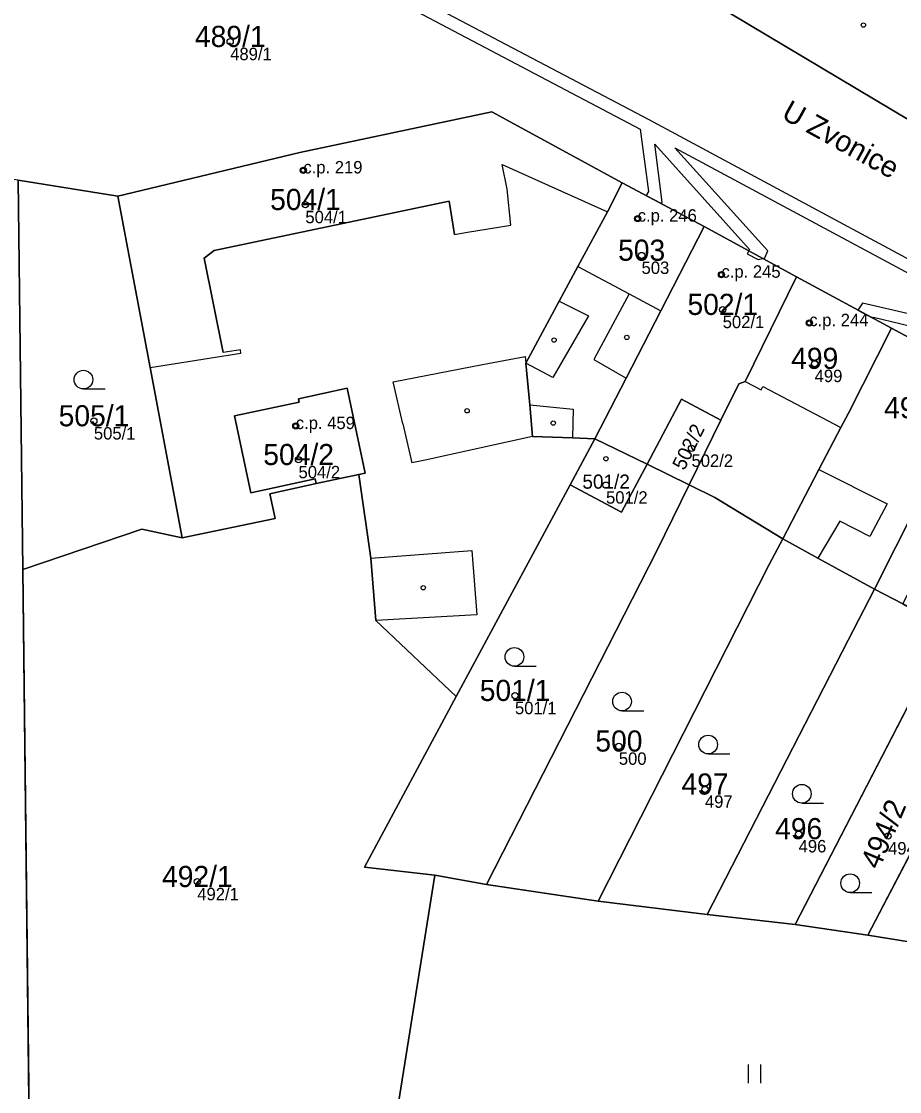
# Model space of a CAD drawing. Extents: x -603967 to -594699, y -1179315 to -1165625.
# Drawn here: x -598367.2 to -598296.5, y -1172558.6 to -1172472.5 of the extents above; entities that cross this region are included whole.
import ezdxf

# ---------------------------------------------------------------- set-up
doc = ezdxf.new("R2010")
doc.units = 0
for name, color, linetype in [('Definiční body', 7, 'Continuous'), ('Hranice parcel', 7, 'Continuous'), ('Parcelní čísla', 7, 'Continuous'), ('Polygon budovy', 7, 'Continuous'), ('Polygon parcely', 7, 'Continuous'), ('Pop  PČ popisy', 7, 'Continuous'), ('Vnitřní kresba', 7, 'Continuous'), ('Věcná břemena k části', 7, 'Continuous'), ('Značky budov', 7, 'Continuous'), ('Značky kultur', 7, 'Continuous')]:
    doc.layers.add(name, color=color, linetype=linetype)

msp = doc.modelspace()

# ---------------------------------------------------------------- linework, layer by layer
at = {"layer": 'Definiční body'}
for centre in [(-598350.38, -1172474.08994), (-598344.49, -1172484.43994), (-598344.33, -1172487.20994), (-598317.58, -1172488.31994), (-598317.27, -1172491.28994), (-598310.84, -1172492.82994), (-598310.74, -1172495.64994), (-598303.77, -1172496.72994), (-598303.34, -1172499.98994), (-598361.35, -1172504.60994), (-598345.1, -1172505.00994), (-598313.25, -1172506.80994), (-598344.88, -1172507.72994), (-598320.13, -1172509.76994), (-598327.46, -1172526.70994), (-598319.1, -1172530.77994), (-598312.17, -1172534.23994), (-598304.63, -1172537.82994), (-598297.43, -1172537.99994), (-598353.03, -1172541.67994)]:
    msp.add_circle(centre, 0.25, dxfattribs=at)
at = {"layer": 'Hranice parcel'}
for p, q in [((-598329.32, -1172479.73), (-598318.82, -1172485.44)), ((-598367.44, -1172485.23), (-598359.43, -1172486.52)), ((-598367.44, -1172485.23), (-598367.08, -1172516.56)), ((-598318.82, -1172485.44), (-598312.24, -1172488.95)), ((-598312.24, -1172488.95), (-598304.81, -1172493.01)), ((-598304.81, -1172493.01), (-598297.16, -1172497.14)), ((-598297.16, -1172497.14), (-598289.61, -1172501.2)), ((-598310.88, -1172504.53), (-598313.44, -1172509.75)), ((-598323.03, -1172509.74), (-598321.03, -1172506.03)), ((-598316.83, -1172508.09), (-598321.03, -1172506.03)), ((-598313.44, -1172509.75), (-598316.83, -1172508.09)), ((-598343.45, -1172509.65), (-598343.53, -1172509.27)), ((-598340.03, -1172508.91), (-598343.45, -1172509.65)), ((-598332.18, -1172526.78), (-598323.03, -1172509.74)), ((-598367.08, -1172516.56), (-598366.53, -1172564.09)), ((-598304.92, -1172545.12), (-598292.66, -1172521.4)), ((-598292.59, -1172533.59), (-598299.06, -1172545.98)), ((-598338.25, -1172568.38), (-598333.91, -1172541.15)), ((-598329.74, -1172541.89), (-598333.91, -1172541.15)), ((-598329.74, -1172541.89), (-598320.75, -1172543.23)), ((-598320.75, -1172543.23), (-598311.99, -1172544.32)), ((-598311.99, -1172544.32), (-598304.92, -1172545.12)), ((-598299.06, -1172545.98), (-598304.92, -1172545.12)), ((-598299.06, -1172545.98), (-598293.07, -1172546.94))]:
    msp.add_line(p, q, dxfattribs=at)
for points in [[(-598294.16, -1172481.35), (-598310.04, -1172471.88), (-598315.48, -1172468.63)], [(-598359.43, -1172486.52), (-598344.78, -1172483), (-598329.32, -1172479.73)], [(-598321.03, -1172506.03), (-598322.82, -1172505.97), (-598326.04, -1172505.86), (-598326.27, -1172503.31), (-598326.58, -1172499.95), (-598323.89, -1172494.96), (-598322.39, -1172492.17), (-598320, -1172487.78), (-598318.82, -1172485.44)], [(-598354.24, -1172514.02), (-598356.83, -1172500.3), (-598359.43, -1172486.52)], [(-598321.03, -1172506.03), (-598318.51, -1172501.15), (-598315.73, -1172495.75), (-598312.24, -1172488.95)], [(-598304.81, -1172493.01), (-598308.92, -1172501.42), (-598309.44, -1172501.61), (-598310.88, -1172504.53)], [(-598297.16, -1172497.14), (-598300.62, -1172503.98), (-598301.22, -1172505.12), (-598302.99, -1172508.51), (-598305.9, -1172514.08)], [(-598289.61, -1172501.2), (-598293.37, -1172507.92), (-598298.52, -1172518.14)], [(-598343.53, -1172509.27), (-598348.73, -1172510.4), (-598350.02, -1172504.2), (-598344.83, -1172503.1), (-598344.89, -1172502.82), (-598340.96, -1172501.98)], [(-598340.96, -1172501.98), (-598339.51, -1172508.8), (-598340.03, -1172508.91)], [(-598316.83, -1172508.09), (-598314.05, -1172502.85), (-598310.88, -1172504.53)], [(-598316.83, -1172508.09), (-598318.88, -1172511.93), (-598323.03, -1172509.74)], [(-598332.18, -1172526.78), (-598338.66, -1172520.66), (-598339.06, -1172515.65), (-598340.03, -1172508.91)], [(-598343.45, -1172509.65), (-598347.19, -1172510.47), (-598346.76, -1172512.45), (-598354.24, -1172514.02)], [(-598313.44, -1172509.75), (-598316.07, -1172515.1), (-598329.74, -1172541.89)], [(-598313.44, -1172509.75), (-598311.37, -1172510.75), (-598305.9, -1172514.08)], [(-598354.24, -1172514.02), (-598357.49, -1172513.32), (-598367.08, -1172516.56)], [(-598305.9, -1172514.08), (-598306.99, -1172516.16), (-598320.75, -1172543.23)], [(-598298.52, -1172518.14), (-598303.07, -1172515.64), (-598305.9, -1172514.08)], [(-598298.52, -1172518.14), (-598300.64, -1172522.23), (-598311.99, -1172544.32)], [(-598298.52, -1172518.14), (-598296.25, -1172519.32), (-598292.66, -1172521.4)], [(-598333.91, -1172541.15), (-598339.56, -1172540.5), (-598332.18, -1172526.78)]]:
    msp.add_lwpolyline(points, dxfattribs=at)
at = {"layer": 'Polygon budovy'}
for points in [[(-598332.76, -1172486.91), (-598332.32, -1172489.59), (-598331.28, -1172489.42), (-598327.78, -1172488.85), (-598328.09, -1172485.95), (-598328.48, -1172483.97), (-598320, -1172487.78), (-598318.82, -1172485.44), (-598329.32, -1172479.73), (-598344.78, -1172483), (-598359.43, -1172486.52), (-598356.83, -1172500.3), (-598349.52, -1172499.16), (-598349.56, -1172498.87), (-598350.94, -1172499.09), (-598352.48, -1172491.52), (-598351.67, -1172490.89)], [(-598322.39, -1172492.17), (-598318.26, -1172494.39), (-598315.73, -1172495.75), (-598312.24, -1172488.95), (-598318.82, -1172485.44), (-598320, -1172487.78)], [(-598321.03, -1172506.03), (-598323.03, -1172509.74), (-598318.88, -1172511.93), (-598316.83, -1172508.09), (-598314.05, -1172502.85), (-598310.88, -1172504.53), (-598309.44, -1172501.61), (-598308.92, -1172501.42), (-598304.81, -1172493.01), (-598312.24, -1172488.95), (-598315.73, -1172495.75), (-598318.51, -1172501.15)], [(-598300.62, -1172503.98), (-598297.16, -1172497.14), (-598304.81, -1172493.01), (-598308.92, -1172501.42), (-598307.65, -1172502.09), (-598307.51, -1172501.82), (-598301.22, -1172505.12)], [(-598300.62, -1172503.98), (-598301.22, -1172505.12), (-598302.99, -1172508.51), (-598297.5, -1172511.26), (-598298.91, -1172513.91), (-598301.32, -1172512.66), (-598303.07, -1172515.64), (-598298.52, -1172518.14), (-598293.37, -1172507.92), (-598289.61, -1172501.2), (-598297.16, -1172497.14)], [(-598293.37, -1172507.92), (-598298.52, -1172518.14), (-598296.25, -1172519.32), (-598292.37, -1172511.86), (-598291.13, -1172512.51), (-598288.63, -1172513.82), (-598283.64, -1172504.43), (-598289.61, -1172501.2)], [(-598350.02, -1172504.2), (-598348.73, -1172510.4), (-598343.53, -1172509.27), (-598343.45, -1172509.65), (-598340.03, -1172508.91), (-598339.51, -1172508.8), (-598340.96, -1172501.98), (-598344.89, -1172502.82), (-598344.83, -1172503.1)]]:
    msp.add_lwpolyline(points, close=True, dxfattribs=at)
at = {"layer": 'Polygon parcely'}
for points in [[(-598302.25, -1172455), (-598306.39, -1172452.92), (-598308.12, -1172452.05), (-598313.7, -1172448.39), (-598314.99, -1172447.6), (-598324.16, -1172463.37), (-598321.79, -1172464.87), (-598315.48, -1172468.63), (-598310.04, -1172471.88), (-598294.16, -1172481.35), (-598289.93, -1172473.67), (-598288.51, -1172474.1), (-598287.43, -1172474.43), (-598285.92, -1172469.72), (-598283.47, -1172462.05), (-598290.33, -1172459.82)], [(-598329.32, -1172479.73), (-598344.78, -1172483), (-598359.43, -1172486.52), (-598356.83, -1172500.3), (-598354.24, -1172514.02), (-598346.76, -1172512.45), (-598347.19, -1172510.47), (-598343.45, -1172509.65), (-598343.53, -1172509.27), (-598348.73, -1172510.4), (-598350.02, -1172504.2), (-598344.83, -1172503.1), (-598344.89, -1172502.82), (-598340.96, -1172501.98), (-598339.51, -1172508.8), (-598340.03, -1172508.91), (-598339.06, -1172515.65), (-598338.66, -1172520.66), (-598332.18, -1172526.78), (-598323.03, -1172509.74), (-598321.03, -1172506.03), (-598322.82, -1172505.97), (-598326.04, -1172505.86), (-598326.27, -1172503.31), (-598326.58, -1172499.95), (-598323.89, -1172494.96), (-598322.39, -1172492.17), (-598320, -1172487.78), (-598318.82, -1172485.44)], [(-598367.44, -1172485.23), (-598370.46, -1172484.83), (-598376.6, -1172483.94), (-598378.36, -1172562.62), (-598366.53, -1172564.09), (-598367.08, -1172516.56)], [(-598354.24, -1172514.02), (-598356.83, -1172500.3), (-598359.43, -1172486.52), (-598367.44, -1172485.23), (-598367.08, -1172516.56), (-598357.49, -1172513.32)], [(-598312.24, -1172488.95), (-598318.82, -1172485.44), (-598320, -1172487.78), (-598322.39, -1172492.17), (-598323.89, -1172494.96), (-598326.58, -1172499.95), (-598326.27, -1172503.31), (-598326.04, -1172505.86), (-598322.82, -1172505.97), (-598321.03, -1172506.03), (-598318.51, -1172501.15), (-598315.73, -1172495.75)], [(-598314.05, -1172502.85), (-598310.88, -1172504.53), (-598309.44, -1172501.61), (-598308.92, -1172501.42), (-598304.81, -1172493.01), (-598312.24, -1172488.95), (-598315.73, -1172495.75), (-598318.51, -1172501.15), (-598321.03, -1172506.03), (-598316.83, -1172508.09)], [(-598313.44, -1172509.75), (-598311.37, -1172510.75), (-598305.9, -1172514.08), (-598302.99, -1172508.51), (-598301.22, -1172505.12), (-598300.62, -1172503.98), (-598297.16, -1172497.14), (-598304.81, -1172493.01), (-598308.92, -1172501.42), (-598309.44, -1172501.61), (-598310.88, -1172504.53)], [(-598305.9, -1172514.08), (-598303.07, -1172515.64), (-598298.52, -1172518.14), (-598293.37, -1172507.92), (-598289.61, -1172501.2), (-598297.16, -1172497.14), (-598300.62, -1172503.98), (-598301.22, -1172505.12), (-598302.99, -1172508.51)], [(-598289.61, -1172501.2), (-598293.37, -1172507.92), (-598298.52, -1172518.14), (-598296.25, -1172519.32), (-598292.66, -1172521.4), (-598288.63, -1172513.82), (-598283.64, -1172504.43)], [(-598343.45, -1172509.65), (-598340.03, -1172508.91), (-598339.51, -1172508.8), (-598340.96, -1172501.98), (-598344.89, -1172502.82), (-598344.83, -1172503.1), (-598350.02, -1172504.2), (-598348.73, -1172510.4), (-598343.53, -1172509.27)], [(-598313.44, -1172509.75), (-598310.88, -1172504.53), (-598314.05, -1172502.85), (-598316.83, -1172508.09)], [(-598316.83, -1172508.09), (-598321.03, -1172506.03), (-598323.03, -1172509.74), (-598318.88, -1172511.93)], [(-598316.83, -1172508.09), (-598318.88, -1172511.93), (-598323.03, -1172509.74), (-598332.18, -1172526.78), (-598339.56, -1172540.5), (-598333.91, -1172541.15), (-598329.74, -1172541.89), (-598316.07, -1172515.1), (-598313.44, -1172509.75)], [(-598339.06, -1172515.65), (-598340.03, -1172508.91), (-598343.45, -1172509.65), (-598347.19, -1172510.47), (-598346.76, -1172512.45), (-598354.24, -1172514.02), (-598357.49, -1172513.32), (-598367.08, -1172516.56), (-598366.53, -1172564.09), (-598363.28, -1172564.54), (-598338.25, -1172568.38), (-598333.91, -1172541.15), (-598339.56, -1172540.5), (-598332.18, -1172526.78), (-598338.66, -1172520.66)], [(-598329.74, -1172541.89), (-598320.75, -1172543.23), (-598306.99, -1172516.16), (-598305.9, -1172514.08), (-598311.37, -1172510.75), (-598313.44, -1172509.75), (-598316.07, -1172515.1)], [(-598306.99, -1172516.16), (-598320.75, -1172543.23), (-598311.99, -1172544.32), (-598300.64, -1172522.23), (-598298.52, -1172518.14), (-598303.07, -1172515.64), (-598305.9, -1172514.08)], [(-598298.52, -1172518.14), (-598300.64, -1172522.23), (-598311.99, -1172544.32), (-598304.92, -1172545.12), (-598292.66, -1172521.4), (-598296.25, -1172519.32)], [(-598292.59, -1172533.59), (-598287.63, -1172524.1), (-598289.73, -1172522.97), (-598292.66, -1172521.4), (-598304.92, -1172545.12), (-598299.06, -1172545.98)], [(-598292.59, -1172533.59), (-598299.06, -1172545.98), (-598293.07, -1172546.94), (-598287.42, -1172536.57)], [(-598320.75, -1172543.23), (-598329.74, -1172541.89), (-598333.91, -1172541.15), (-598338.25, -1172568.38), (-598334.16, -1172568.97), (-598280.39, -1172576.8), (-598276.31, -1172549.67), (-598290.98, -1172547.23), (-598293.07, -1172546.94), (-598299.06, -1172545.98), (-598304.92, -1172545.12), (-598311.99, -1172544.32)]]:
    msp.add_lwpolyline(points, close=True, dxfattribs=at)
msp.add_lwpolyline([(-598367.44, -1172485.23), (-598359.43, -1172486.52), (-598344.78, -1172483), (-598329.32, -1172479.73), (-598318.82, -1172485.44), (-598312.24, -1172488.95), (-598304.81, -1172493.01), (-598297.16, -1172497.14), (-598289.61, -1172501.2), (-598283.64, -1172504.43), (-598278.5, -1172507.16), (-598273.3, -1172510.03), (-598271.55, -1172510.98), (-598254.06, -1172520.59), (-598254.03, -1172515.65), (-598250.01, -1172507.18), (-598258.22, -1172502.31), (-598271.57, -1172494.57), (-598293.13, -1172481.96), (-598294.16, -1172481.35), (-598310.04, -1172471.88)], dxfattribs=at)
at = {"layer": 'Vnitřní kresba'}
for p, q in [((-598328.48, -1172483.97), (-598320, -1172487.78)), ((-598328.09, -1172485.95), (-598328.48, -1172483.97)), ((-598327.78, -1172488.85), (-598328.09, -1172485.95)), ((-598332.76, -1172486.91), (-598351.67, -1172490.89)), ((-598332.32, -1172489.59), (-598332.76, -1172486.91)), ((-598332.32, -1172489.59), (-598331.28, -1172489.42)), ((-598331.28, -1172489.42), (-598327.78, -1172488.85)), ((-598351.67, -1172490.89), (-598352.48, -1172491.52)), ((-598352.48, -1172491.52), (-598350.94, -1172499.09)), ((-598322.39, -1172492.17), (-598318.26, -1172494.39)), ((-598318.26, -1172494.39), (-598321.12, -1172499.67)), ((-598318.26, -1172494.39), (-598315.73, -1172495.75)), ((-598323.89, -1172494.96), (-598321.54, -1172496.14)), ((-598321.54, -1172496.14), (-598324.41, -1172501.12)), ((-598349.56, -1172498.87), (-598350.94, -1172499.09)), ((-598349.52, -1172499.16), (-598349.56, -1172498.87)), ((-598356.83, -1172500.3), (-598349.52, -1172499.16)), ((-598330.08, -1172500.07), (-598326.64, -1172499.41)), ((-598326.64, -1172499.41), (-598326.58, -1172499.95)), ((-598321.12, -1172499.67), (-598318.51, -1172501.15)), ((-598337.25, -1172501.45), (-598330.08, -1172500.07)), ((-598324.41, -1172501.12), (-598326.58, -1172499.95)), ((-598336.48, -1172504.83), (-598337.25, -1172501.45)), ((-598308.92, -1172501.42), (-598307.65, -1172502.09)), ((-598307.65, -1172502.09), (-598307.51, -1172501.82)), ((-598307.51, -1172501.82), (-598301.22, -1172505.12)), ((-598326.27, -1172503.31), (-598322.77, -1172503.65)), ((-598322.77, -1172503.65), (-598322.82, -1172505.97)), ((-598336.48, -1172504.83), (-598335.76, -1172507.98)), ((-598326.04, -1172505.86), (-598334.69, -1172507.75)), ((-598334.69, -1172507.75), (-598335.76, -1172507.98)), ((-598302.99, -1172508.51), (-598297.5, -1172511.26)), ((-598297.5, -1172511.26), (-598298.91, -1172513.91)), ((-598301.32, -1172512.66), (-598303.07, -1172515.64)), ((-598298.91, -1172513.91), (-598301.32, -1172512.66)), ((-598339.06, -1172515.65), (-598330.94, -1172515.03)), ((-598330.94, -1172515.03), (-598330.52, -1172520.2)), ((-598330.52, -1172520.2), (-598338.66, -1172520.66))]:
    msp.add_line(p, q, dxfattribs=at)
at = {"layer": 'Věcná břemena k části'}
for points in [[(-598280.34, -1172499.78), (-598270.63, -1172495.11), (-598271.57, -1172494.57), (-598271.78, -1172494.45), (-598280.11, -1172498.54), (-598275.83, -1172492.08), (-598276.69, -1172491.58), (-598281.73, -1172499.14), (-598316.67, -1172480.38), (-598347.49, -1172464.14)], [(-598347.95, -1172465.02), (-598317.37, -1172481.14), (-598316.71, -1172486.15), (-598316.89, -1172486.47), (-598315.72, -1172487.09), (-598315.61, -1172487.01), (-598316.21, -1172482.34), (-598308.59, -1172490.8), (-598308.65, -1172490.91), (-598307.52, -1172491.53), (-598307.34, -1172491.49), (-598307.12, -1172490.92), (-598314.6, -1172482.62), (-598285.11, -1172498.46), (-598299.5, -1172495.12), (-598299.86, -1172495.68), (-598298.65, -1172496.34), (-598298.6, -1172496.26), (-598287.46, -1172498.94)]]:
    msp.add_lwpolyline(points, dxfattribs=at)
msp.add_lwpolyline([(-598308.77, -1172491.16), (-598307.89, -1172491.62), (-598307.52, -1172491.53), (-598308.65, -1172490.91)], close=True, dxfattribs=at)
at = {"layer": 'Značky budov'}
for centre in [(-598299.4168, -1172472.74916), (-598344.4968, -1172484.43916), (-598317.5868, -1172488.31916), (-598310.8468, -1172492.82916), (-598303.7768, -1172496.72916), (-598324.3168, -1172498.09916), (-598318.4568, -1172497.87916), (-598331.3168, -1172503.78916), (-598345.1068, -1172505.00916), (-598324.3768, -1172504.77916), (-598320.1368, -1172507.64916), (-598334.8368, -1172518.01916)]:
    msp.add_circle(centre, 0.175, dxfattribs=at)
at = {"layer": 'Značky kultur'}
for p, q in [((-598362.193, -1172502.03), (-598360.443, -1172502.03)), ((-598327.503, -1172524.34), (-598325.753, -1172524.34)), ((-598318.843, -1172527.93), (-598317.093, -1172527.93)), ((-598311.913, -1172531.39), (-598310.163, -1172531.39)), ((-598304.373, -1172535.35), (-598302.623, -1172535.35)), ((-598300.483, -1172542.55), (-598298.733, -1172542.55)), ((-598308.661, -1172557.88), (-598308.661, -1172556.38)), ((-598307.66, -1172557.88), (-598307.66, -1172556.38))]:
    msp.add_line(p, q, dxfattribs=at)
for centre in [(-598362.19286, -1172501.27981), (-598327.50286, -1172523.58981), (-598318.84286, -1172527.17981), (-598311.91286, -1172530.63981), (-598304.37286, -1172534.59981), (-598300.48286, -1172541.79981)]:
    msp.add_circle(centre, 0.75, dxfattribs=at)

# ---------------------------------------------------------------- texts
at = {"layer": 'Definiční body'}
for s, p in [('489/1', (-598350.38, -1172475.579)), ('c.p. 219', (-598344.49, -1172484.69)), ('504/1', (-598344.33, -1172488.699)), ('c.p. 246', (-598317.58, -1172488.57)), ('503', (-598317.27, -1172492.779)), ('c.p. 245', (-598310.84, -1172493.08)), ('502/1', (-598310.74, -1172497.139)), ('c.p. 244', (-598303.77, -1172496.98)), ('499', (-598303.34, -1172501.479)), ('505/1', (-598361.35, -1172506.099)), ('c.p. 459', (-598345.1, -1172505.26)), ('502/2', (-598313.25, -1172508.299)), ('504/2', (-598344.88, -1172509.219)), ('501/2', (-598320.13, -1172511.259)), ('501/1', (-598327.46, -1172528.199)), ('500', (-598319.1, -1172532.269)), ('497', (-598312.17, -1172535.729)), ('496', (-598304.63, -1172539.319)), ('494/2', (-598297.43, -1172539.489)), ('492/1', (-598353.03, -1172543.169))]:
    msp.add_text(s, height=0.999996, dxfattribs=at).set_placement(p)
at = {"layer": 'Parcelní čísla'}
for s, height, p in [('489/1', 1.699998, (-598353.216, -1172474.515)), ('504/1', 1.699998, (-598347.166, -1172487.635)), ('503', 1.699998, (-598319.16, -1172491.715)), ('502/1', 1.699998, (-598313.576, -1172496.075)), ('499', 1.699998, (-598305.23, -1172500.415)), ('505/1', 1.699998, (-598364.186, -1172505.035)), ('498', 1.699998, (-598297.75, -1172504.385)), ('504/2', 1.699998, (-598347.716, -1172508.155)), ('501/2', 1.14, (-598322.031, -1172510.055)), ('501/1', 1.699998, (-598330.296, -1172527.135)), ('500', 1.699998, (-598320.99, -1172531.205)), ('497', 1.699998, (-598314.06, -1172534.665)), ('496', 1.699998, (-598306.52, -1172538.255)), ('492/1', 1.699998, (-598355.866, -1172542.105))]:
    msp.add_text(s, height=height, dxfattribs=at).set_placement(p)
for s, height, rotation, p in [('502/2', 1.14, 64, (-598313.827, -1172508.644)), ('494/2', 1.699998, 66.9999972, (-598298.146, -1172540.776))]:
    msp.add_text(s, height=height, rotation=rotation, dxfattribs=at).set_placement(p)
at = {"layer": 'Pop  PČ popisy'}
msp.add_text('U Zvonice', height=1.699998, rotation=331, dxfattribs=at).set_placement((-598306.107, -1172480.212))

doc.saveas('drawing.dxf')
